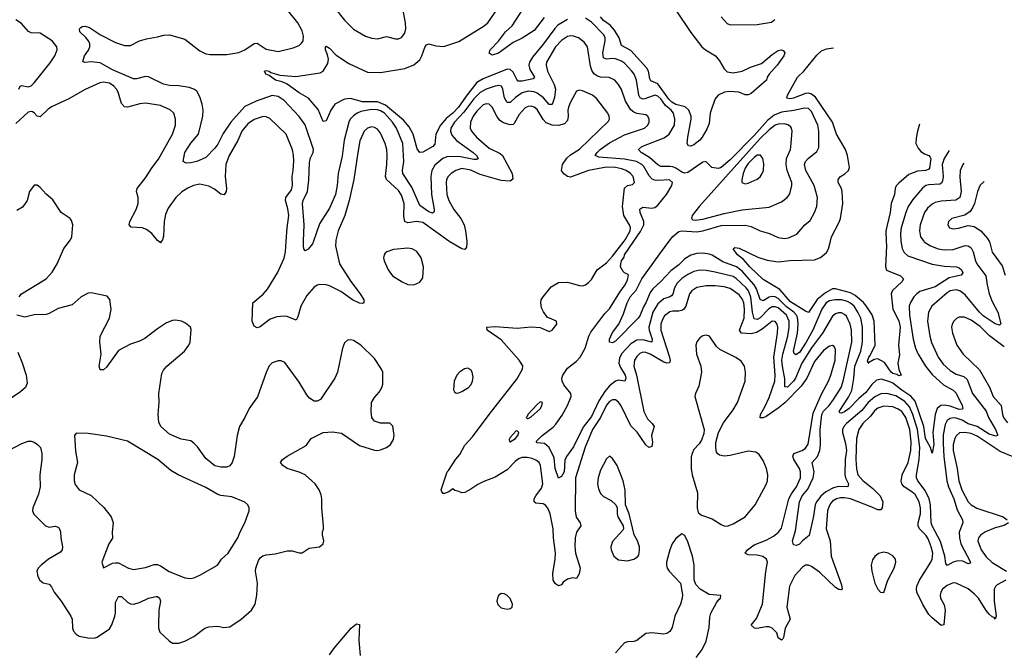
# Model space of a CAD drawing. Header units: inches. Extents: x 1384664 to 1536621, y 460766 to 646467.
# Tile 465 of 488: x 1482055 to 1488590, y 587277 to 591471. Entities that reach past the tile are written whole.
import ezdxf

# ---------------------------------------------------------------- set-up
doc = ezdxf.new("R2010")
doc.units = ezdxf.units.IN
doc.header["$MEASUREMENT"] = 0
doc.layers.add('B4588', color=7, linetype='Continuous')
doc.layers.add('B4589', color=7, linetype='Continuous')

msp = doc.modelspace()

# ---------------------------------------------------------------- linework, layer by layer
at = {"layer": 'B4588', "color": 5}
for points, elevation in [([(1482051.1, 589630), (1482067.8, 589650), (1482229.7, 589750), (1482270, 589793.8), (1482303.9, 589850), (1482348.7, 589951.3), (1482385.5, 590000)], 720), ([(1482996.5, 590000), (1482990, 589989.5), (1482975.7, 590000)], 680), ([(1484153, 590000), (1484150.1, 589970), (1484176.8, 589850), (1484252.9, 589732.9), (1484314.3, 589650), (1484339, 589610), (1484338, 589590), (1484330, 589586), (1484310, 589588.2), (1484263.9, 589610), (1484186.3, 589666.3), (1484110, 589703.6), (1484090, 589710.4), (1484047.9, 589712.1), (1484030, 589707.4), (1484006.6, 589693.5), (1483960, 589640), (1483919.7, 589570), (1483901.8, 589498.2), (1483890, 589477), (1483830, 589499.3), (1483810, 589502), (1483762, 589498), (1483718.2, 589481.8), (1483650, 589432.7), (1483630, 589424), (1483610, 589435.3), (1483598.4, 589470), (1483602.4, 589590), (1483670, 589647.6), (1483698.8, 589681.2), (1483766.7, 589790), (1483810, 589887.4), (1483819.4, 589930), (1483823.7, 590000)], 680), ([(1484004.7, 590000), (1483998.2, 589981.8), (1483970, 589947.3), (1483950, 589937.2), (1483940.9, 589950), (1483937.4, 589970), (1483938.6, 590000)], 660), ([(1488599.5, 587750), (1488542.4, 587717.6), (1488532, 587708), (1488523.5, 587690), (1488521.5, 587610), (1488536.6, 587510), (1488530, 587491.8), (1488522.2, 587502.2), (1488510, 587506.6), (1488490, 587524.3), (1488470, 587547.8), (1488418.5, 587630), (1488390, 587659.1), (1488350, 587691.3), (1488270, 587730.5), (1488250, 587731.1), (1488210, 587715.2), (1488179.7, 587690), (1488167.9, 587670), (1488164.6, 587650), (1488167.3, 587630), (1488190, 587586.4), (1488198.3, 587550), (1488187.9, 587452.1), (1488170, 587449.7), (1488110, 587498.8), (1488090, 587522.8), (1488050, 587588.2), (1488009.4, 587670), (1488006.1, 587690), (1488009.3, 587709.3), (1488025.9, 587750), (1488103.2, 587870), (1488110.7, 587890), (1488114.5, 587930), (1488105.4, 587970), (1488084.4, 588024.4), (1488068.3, 588048.3), (1488026.1, 588090), (1488017.4, 588110), (1488017.8, 588130), (1488033.5, 588190), (1488033.7, 588230), (1488025.2, 588270), (1487997.5, 588317.5), (1487976.6, 588336.6), (1487926, 588370), (1487910.4, 588390), (1487906.4, 588406.4), (1487912.2, 588450), (1487952.3, 588530), (1487969.3, 588610), (1487971.1, 588668.9), (1487961.8, 588750), (1487935.7, 588830), (1487908.9, 588868.9), (1487886.1, 588886.1), (1487850, 588900.5), (1487790, 588905.9), (1487750, 588892.6), (1487730, 588875.2), (1487701, 588839), (1487650.6, 588790), (1487623.9, 588750), (1487609.3, 588690.7), (1487604.3, 588550), (1487608.2, 588488.2), (1487618.7, 588450), (1487650, 588412.1), (1487718.3, 588358.3), (1487766.3, 588310), (1487783.1, 588270), (1487779, 588230), (1487770, 588217.6), (1487750, 588215.8), (1487699.6, 588239.6), (1487570, 588288.6), (1487530, 588297.3), (1487502.8, 588297.2), (1487476.1, 588290), (1487450, 588273.3), (1487439.1, 588260.9), (1487424.2, 588235.8), (1487416, 588210), (1487407.5, 588090), (1487434.1, 588010), (1487440.4, 587910), (1487510, 587718), (1487514.3, 587690), (1487510, 587684.7), (1487492.6, 587687.4), (1487470, 587702), (1487363.4, 587803.4), (1487310, 587841.5), (1487290, 587849.9), (1487270, 587849.3), (1487250, 587835.9), (1487200.2, 587779.8), (1487164, 587710), (1487146, 587570), (1487168.9, 587490), (1487135, 587430), (1487124.4, 587370), (1487120.7, 587359.3), (1487110, 587352), (1487090, 587367.6), (1487079.4, 587399.4), (1487050, 587430.8), (1487030, 587438.9), (1487010, 587439.8), (1486947.7, 587427.7), (1486931.2, 587431.2), (1486909.6, 587450), (1486945, 587495), (1486985.8, 587590), (1487007.9, 587807.9), (1487018.2, 587870), (1487012, 587890), (1486986.3, 587906.3), (1486950, 587916.7), (1486890, 587918.7), (1486869.7, 587930), (1486885, 587950), (1486930, 587983.9), (1487010, 588015.2), (1487057.8, 588042.2), (1487091.3, 588068.7), (1487110, 588095.2), (1487160.1, 588290), (1487177.1, 588322.9), (1487211.2, 588370), (1487237.1, 588430), (1487237.5, 588470), (1487230.8, 588490), (1487193.9, 588550), (1487186.6, 588573.4), (1487194, 588590), (1487248.5, 588611.5), (1487270, 588625.6), (1487287.3, 588652.7), (1487322.1, 588857.9), (1487375.5, 588984.5), (1487422.2, 589070), (1487438.5, 589110), (1487467.5, 589210), (1487470, 589282), (1487460.6, 589300.6), (1487450, 589308.3), (1487430, 589303.8), (1487390, 589274.9), (1487330, 589201), (1487279.9, 589090), (1487242.1, 589037.9), (1487132.3, 588927.7), (1487090, 588891.4), (1487010, 588837.2), (1486990, 588827.5), (1486968.6, 588828.6), (1486971.4, 588850), (1487000.5, 588899.5), (1487030, 588963.2), (1487067.4, 589070), (1487069.9, 589110), (1487059.2, 589230), (1487084.9, 589390), (1487087.2, 589430), (1487081.8, 589450), (1487070, 589467.4), (1487050, 589469), (1486983.3, 589416.7), (1486945.9, 589394.1), (1486910, 589385.8), (1486845.6, 589390), (1486831.7, 589410), (1486862.3, 589490), (1486866.3, 589550), (1486861, 589590), (1486850, 589618.5), (1486830, 589644.8), (1486770, 589685.3), (1486730, 589697.3), (1486670, 589704.5), (1486610, 589703.6), (1486550, 589692.1), (1486515, 589670), (1486499.8, 589650), (1486476.3, 589570), (1486463.2, 589550), (1486450, 589540.4), (1486430, 589535.9), (1486390, 589535.4), (1486370, 589530.4), (1486334.8, 589505.2), (1486320.4, 589479.6), (1486311, 589450), (1486311, 589410), (1486367.4, 589230), (1486371.5, 589208.5), (1486367.3, 589192.7), (1486350.6, 589189.4), (1486330, 589197.1), (1486240.2, 589250), (1486210, 589261.8), (1486190, 589262.5), (1486170, 589254.4), (1486150, 589234.2), (1486135.3, 589210), (1486130.6, 589170), (1486149.1, 589110), (1486197.9, 588870), (1486221.9, 588821.9), (1486252.8, 588790), (1486265.3, 588770), (1486248.3, 588710), (1486254.3, 588665.7), (1486250, 588636.2), (1486230, 588631.1), (1486210, 588648.7), (1486152.6, 588732.6), (1486110, 588774.7), (1486046.3, 588906.3), (1486030, 588932.2), (1486010, 588946), (1485990, 588946.5), (1485970, 588935.4), (1485950, 588912.4), (1485910.4, 588830), (1485856.1, 588750), (1485808.2, 588631.8), (1485743.8, 588430), (1485741.3, 588210), (1485748.6, 588168.6), (1485773.8, 588130), (1485778.2, 588110), (1485750.8, 588069.1), (1485740.6, 588030), (1485739.6, 587970), (1485744.7, 587930), (1485775.3, 587830), (1485768, 587792), (1485750, 587760.5), (1485724.4, 587764.4), (1485690, 587757.1), (1485663, 587737), (1485650, 587718.4), (1485630, 587711.5), (1485610, 587725.1), (1485596, 587750), (1485593.4, 587793.4), (1485609.9, 587890), (1485610.8, 587929.2), (1485597.3, 588030), (1485594.6, 588090), (1485574.9, 588190), (1485563.2, 588223.2), (1485546.5, 588246.5), (1485530, 588256.7), (1485481.1, 588261.1), (1485469.1, 588270), (1485469.9, 588290), (1485479.5, 588310), (1485518.7, 588361.3), (1485527.2, 588390), (1485510.6, 588510.6), (1485501.7, 588530), (1485485.1, 588545.1), (1485457.1, 588557.1), (1485423.8, 588563.8), (1485390, 588563.3), (1485370, 588556.6), (1485342.4, 588537.6), (1485290, 588482.9), (1485210, 588434), (1485134.4, 588405.6), (1485094.9, 588385.1), (1485050, 588353.1), (1485010, 588332), (1484990, 588328.7), (1484970, 588339), (1484944, 588344), (1484930, 588355.3), (1484904, 588336), (1484875.3, 588324.7), (1484865.2, 588325.2), (1484857.2, 588337.2), (1484853.2, 588350), (1484892, 588470), (1484901.8, 588478.2), (1484950, 588553.8), (1484976.1, 588583.9), (1485010, 588646.5), (1485059.6, 588700.4), (1485170, 588850.5), (1485354.7, 589085.3), (1485392.5, 589150), (1485393.2, 589173.2), (1485370, 589209.9), (1485250, 589345), (1485157.4, 589410), (1485156, 589430), (1485210, 589434.9), (1485356.9, 589423.1), (1485450, 589432.1), (1485510, 589426.2), (1485570, 589400.2), (1485590, 589410.2), (1485619.2, 589450), (1485617.6, 589470), (1485556.3, 589496.3), (1485530.4, 589530.4), (1485518.1, 589558.1), (1485513.6, 589590), (1485515.8, 589610), (1485528.2, 589631.8), (1485583, 589697), (1485630, 589726.2), (1485690, 589727.3), (1485770, 589705.2), (1485790, 589705), (1485810, 589711.1), (1485830, 589725.4), (1485850, 589747), (1485888.1, 589810), (1485950, 589856), (1485990, 589900.5), (1486065.9, 590000)], 680), ([(1485022.4, 590000), (1485023.6, 589990), (1485019.9, 589960.1), (1485010, 589945.1), (1484990, 589949.7), (1484910, 589995.2), (1484903.3, 590000)], 680), ([(1488055, 590000), (1488057, 589997), (1488098.9, 589970), (1488150, 589948.9), (1488190, 589941.9), (1488250, 589944.7), (1488330, 589971.8), (1488350.1, 589970.1), (1488370, 589956.2), (1488382.5, 589930), (1488397.8, 589870), (1488407.1, 589850), (1488467.8, 589770), (1488475.1, 589710), (1488490.1, 589650), (1488510, 589600.2), (1488546.4, 589530), (1488567.7, 589452.3), (1488556.9, 589443.1), (1488530, 589451.7), (1488450, 589505.3), (1488424.3, 589530), (1488330, 589643.2), (1488295.6, 589670), (1488270, 589678.3), (1488230, 589670.5), (1488210, 589656.5), (1488108.4, 589570), (1488087.3, 589530), (1488080.4, 589470), (1488095.7, 589370), (1488107.5, 589327.5), (1488150, 589230.3), (1488184.8, 589184.8), (1488230, 589142.7), (1488270, 589118.1), (1488321.2, 589101.2), (1488342.9, 589082.9), (1488379.6, 588990), (1488470, 588871.3), (1488485.7, 588830), (1488532, 588750), (1488544, 588716), (1488544, 588710), (1488533.3, 588706.7), (1488490, 588719), (1488410, 588769.4), (1488350, 588788.7), (1488310, 588811), (1488270, 588824.5), (1488250, 588827.2), (1488230, 588823), (1488211.2, 588808.8), (1488197.3, 588782.7), (1488184.7, 588715.3), (1488183.3, 588656.7), (1488187.5, 588570), (1488208.9, 588410), (1488219.7, 588370), (1488254, 588290), (1488276.7, 588216.7), (1488312.9, 588150), (1488314.6, 588130), (1488290.7, 588069.3), (1488291.8, 588030), (1488301, 587990), (1488365.5, 587870), (1488359.5, 587860.5), (1488350, 587858.7), (1488315.3, 587875.3), (1488281.6, 587878.4), (1488250, 587868.5), (1488210, 587846.3), (1488201.4, 587861.4), (1488194.7, 587910), (1488166.9, 588006.9), (1488110.9, 588110), (1488104.6, 588130), (1488099.6, 588250), (1488091.6, 588290), (1488064.9, 588344.9), (1488016.4, 588410), (1488007.8, 588430), (1488006.7, 588450), (1488024.1, 588550), (1488030.2, 588629.8), (1488013.2, 588750), (1487982.8, 588850), (1487959.9, 588899.9), (1487930, 588935.8), (1487870, 588973.8), (1487810, 588989.5), (1487770, 588986.9), (1487730, 588966.9), (1487685.8, 588930), (1487643.4, 588876.6), (1487541.8, 588790), (1487524.2, 588770), (1487515, 588750), (1487515.1, 588730), (1487536.1, 588656.1), (1487542, 588610), (1487533.7, 588550), (1487531.6, 588451.6), (1487536.9, 588430), (1487556.8, 588390), (1487552.4, 588370), (1487490, 588372.2), (1487456.5, 588363.5), (1487404.9, 588335.1), (1487372.1, 588307.9), (1487343.6, 588270), (1487335, 588250), (1487324.3, 588175.7), (1487294.6, 588045.4), (1487250, 588011.3), (1487230, 587989.7), (1487210, 587980.5), (1487190, 587983.7), (1487184.4, 588010), (1487203.5, 588076.5), (1487230.4, 588270), (1487248.6, 588310), (1487285.2, 588354.8), (1487320.5, 588430), (1487327.7, 588470), (1487314.6, 588530), (1487350.3, 588569.7), (1487365.5, 588610), (1487368.9, 588651.1), (1487366.6, 588750), (1487378.1, 588850), (1487390, 588871.4), (1487426.8, 588910), (1487456.4, 588950), (1487506.6, 589030), (1487520.7, 589070), (1487578.9, 589330), (1487575.8, 589410), (1487567.1, 589450), (1487541.6, 589501.6), (1487530, 589514.4), (1487510, 589524.2), (1487490, 589524.9), (1487470, 589517.4), (1487450, 589502.4), (1487382.9, 589390), (1487310, 589292.6), (1487245.4, 589190), (1487204.2, 589090), (1487191.4, 589070), (1487150, 589031.6), (1487133.8, 589033.8), (1487133.8, 589086.2), (1487116.9, 589170), (1487114.3, 589210), (1487120.5, 589250), (1487153.2, 589370), (1487162.8, 589430), (1487161.7, 589470), (1487144, 589510), (1487090, 589557.5), (1487070, 589564.7), (1487050, 589563.5), (1487027.9, 589552.1), (1486970, 589491.1), (1486950, 589479.9), (1486930, 589485.5), (1486919.4, 589530), (1486908.6, 589628.6), (1486891.5, 589670), (1486876.6, 589690), (1486810, 589752.6), (1486790, 589764.9), (1486670, 589795.6), (1486610, 589806.7), (1486570, 589808.1), (1486530, 589798), (1486490, 589779.5), (1486450, 589753.1), (1486417.9, 589722.1), (1486400.4, 589690), (1486390.9, 589649.1), (1486382, 589638), (1486370.1, 589629.9), (1486330, 589618.2), (1486290, 589585.4), (1486257.4, 589530), (1486230.4, 589430), (1486231.9, 589410), (1486252.9, 589350), (1486250.2, 589330), (1486190, 589344.8), (1486150, 589343.7), (1486110, 589318.2), (1486048.3, 589251.7), (1486036.2, 589223.8), (1486032.5, 589190), (1486041.4, 589161.4), (1486073.2, 589110), (1486078.3, 589090), (1486071.6, 589070), (1486030, 589076.5), (1486010, 589070.6), (1485970, 589040.8), (1485937.7, 589002.3), (1485898.7, 588941.3), (1485850, 588836.2), (1485795.4, 588764.6), (1485730, 588634.3), (1485683.1, 588570), (1485673.4, 588546.6), (1485668.7, 588470), (1485650, 588438), (1485630, 588428), (1485608.4, 588490), (1485601.1, 588561.1), (1485570, 588629.6), (1485537.1, 588657.1), (1485490, 588661.3), (1485483.1, 588670), (1485522.1, 588710), (1485594.5, 588765.5), (1485614.2, 588785.8), (1485655.5, 588844.5), (1485690.2, 588909.8), (1485714.7, 588970), (1485713.3, 588990), (1485666, 589046), (1485655.8, 589070), (1485653.9, 589090), (1485659.1, 589110), (1485690, 589157.3), (1485750, 589204.6), (1485774, 589230), (1485808.9, 589290), (1485833, 589370), (1485844.8, 589395.2), (1485939.2, 589520.8), (1485970, 589552.2), (1486037.6, 589662.4), (1486073.3, 589710), (1486090, 589742.8), (1486095.5, 589775.5), (1486090, 589782), (1486068, 589790), (1486060.2, 589800.2), (1486042, 589830), (1486043.7, 589850), (1486048.7, 589870), (1486066.2, 589893.8), (1486070, 589910.2), (1486130.4, 590000)], 660), ([(1487903.7, 590000), (1487912.3, 589952.3), (1487925.5, 589925.5), (1487950, 589903), (1488110, 589847.6), (1488190, 589834.1), (1488273, 589830), (1488290, 589823.8), (1488306, 589810), (1488315, 589790), (1488304.2, 589775.8), (1488223.1, 589756.9), (1488130, 589697.7), (1488030, 589666.6), (1488008.6, 589651.4), (1487990.1, 589630), (1487966.7, 589593.3), (1487959.2, 589570), (1487960.4, 589510), (1487985.5, 589350), (1488000.4, 589290), (1488017.3, 589250), (1488066.4, 589170), (1488110, 589115.6), (1488187.3, 589047.3), (1488250.5, 589010.5), (1488270, 588990.2), (1488310.1, 588910), (1488314.4, 588890), (1488310, 588884.8), (1488290, 588883.6), (1488230, 588905.2), (1488190, 588912.7), (1488169.3, 588910), (1488143.7, 588890), (1488130.8, 588850), (1488115.4, 588730), (1488121.6, 588650), (1488110, 588594), (1488099.3, 588630), (1488067.2, 588690), (1488056.7, 588770), (1487997.5, 588937.5), (1487970, 588971.7), (1487910, 589010.4), (1487850, 589057.8), (1487830, 589067.6), (1487775.7, 589084.3), (1487742.4, 589077.6), (1487710, 589048.7), (1487670, 588994.9), (1487624.1, 588955.9), (1487559.2, 588890), (1487530, 588867.5), (1487510, 588859.4), (1487500.4, 588860.4), (1487493.7, 588870), (1487556, 588964), (1487577.5, 589010), (1487590.8, 589089.2), (1487597.3, 589170), (1487637.6, 589270), (1487648.3, 589330), (1487649.3, 589429.3), (1487637.5, 589490), (1487618.4, 589530), (1487592.4, 589570), (1487570, 589589.9), (1487550, 589599.6), (1487510, 589609.9), (1487468.3, 589611.7), (1487430, 589604.2), (1487407.4, 589590), (1487378.8, 589550), (1487319.6, 589410), (1487275.5, 589330), (1487230, 589261.6), (1487206.1, 589246.1), (1487194.6, 589254.6), (1487191.2, 589271.2), (1487217.5, 589390), (1487221.8, 589450), (1487216.5, 589496.5), (1487211.5, 589510), (1487193.9, 589530), (1487144.7, 589564.7), (1487090, 589619.6), (1487070, 589630.5), (1487050, 589633.5), (1487030, 589628.8), (1486990, 589605.2), (1486970, 589613.6), (1486944.4, 589684.4), (1486930, 589710.4), (1486850, 589800.9), (1486813.1, 589830), (1486722.5, 589862.5), (1486650, 589907), (1486630, 589914.9), (1486590, 589920.2), (1486550, 589918.7), (1486510, 589908.2), (1486470, 589882.4), (1486430, 589844.3), (1486376.2, 589803.8), (1486310, 589732.5), (1486256.3, 589683.7), (1486240.4, 589659.6), (1486210.6, 589590), (1486194.8, 589565.2), (1486170, 589504), (1486159.1, 589490), (1486010, 589337.2), (1485990, 589326.5), (1485969.7, 589330), (1485969.7, 589350), (1485978.3, 589370), (1485990, 589393.4), (1486032.3, 589450), (1486062.7, 589517.3), (1486086.6, 589590), (1486107.7, 589630), (1486145.9, 589674.1), (1486184.4, 589750), (1486303.1, 589916.9), (1486366.3, 590000)], 640), ([(1487688.7, 589191.7), (1487682.8, 589202.8), (1487689.8, 589229.8), (1487699.5, 589240.5), (1487732.5, 589310), (1487727.1, 589470), (1487712.3, 589512.3), (1487672.2, 589572.2), (1487654.3, 589594.3), (1487600.7, 589640.7), (1487570, 589657.2), (1487470, 589684.8), (1487450, 589683.6), (1487403.4, 589656.6), (1487347.1, 589612.9), (1487290, 589527.7), (1487270, 589535.2), (1487170, 589598.3), (1487099.3, 589679.3), (1486990, 589745.3), (1486900.2, 589830), (1486858.1, 589878.1), (1486819.7, 589910), (1486789.6, 589950.4), (1486802, 589958), (1486830, 589953.4), (1486954.5, 589894.5), (1487015, 589875.1), (1487090, 589862.5), (1487166.9, 589873.1), (1487330, 589876.9), (1487370, 589892.9), (1487410, 589925.3), (1487422.2, 589950), (1487435.3, 590000)], 620), ([(1487806, 590000), (1487807.4, 589970), (1487802.3, 589830), (1487808.7, 589808.7), (1487900.5, 589770), (1487920.4, 589750), (1487910.4, 589730), (1487847.2, 589672.8), (1487838.6, 589650), (1487849, 589550), (1487890, 589471.3), (1487897.6, 589430), (1487888.4, 589310), (1487893.4, 589246.6), (1487882.6, 589190), (1487889, 589149), (1487906, 589110), (1487890, 589106.8), (1487876.3, 589116.3), (1487850, 589122.5), (1487838.2, 589130), (1487794.6, 589194.6), (1487750, 589218.2), (1487725.3, 589214.7), (1487688.7, 589191.7)], 620), ([(1488488.7, 590000), (1488493.8, 589990), (1488510, 589928.4), (1488576.7, 589836.7), (1488595.5, 589775.5)], 680), ([(1481990, 588614.6), (1482070, 588658), (1482110, 588672.3), (1482130, 588672.4), (1482150, 588666.3), (1482173.7, 588650), (1482192.4, 588630), (1482201.1, 588590), (1482202.5, 588550), (1482187.8, 588450), (1482190.2, 588370), (1482179.1, 588320.9), (1482141.8, 588230), (1482139.6, 588210), (1482148.6, 588188.6), (1482225.3, 588110), (1482250, 588102.3), (1482290, 588107.3), (1482310, 588102.3), (1482316, 588096), (1482326.2, 588070), (1482328.5, 588030), (1482339.7, 587970), (1482336.2, 587950), (1482325.1, 587934.9), (1482246.5, 587890), (1482196.5, 587850), (1482178.4, 587830), (1482168.2, 587810), (1482174.4, 587774.4), (1482188, 587750), (1482199.9, 587739.9), (1482210, 587732.7), (1482250, 587723.7), (1482265.9, 587705.9), (1482284.7, 587670), (1482330, 587610.2), (1482394.6, 587510), (1482402.8, 587490), (1482404.7, 587430), (1482411.4, 587411.4), (1482430, 587390.4), (1482450, 587378.4), (1482506.5, 587366.5), (1482550, 587365.2), (1482570, 587370.3), (1482650, 587425.5), (1482666.9, 587453.1), (1482686, 587510), (1482690.4, 587530), (1482690, 587600.7), (1482710, 587640.2), (1482730, 587640.2), (1482770, 587602.6), (1482790, 587591.5), (1482810, 587589.5), (1482850, 587601.5), (1482910, 587629.6), (1482961.2, 587641.2), (1482970, 587640.7), (1482983.6, 587630), (1482990.1, 587610), (1482979.4, 587550), (1482975.9, 587450), (1482976.1, 587430), (1482985.5, 587405.5), (1483045.9, 587345.9), (1483070, 587332.2), (1483110, 587330.3), (1483150, 587343.6), (1483210, 587375.6), (1483283.7, 587430), (1483310, 587440.3), (1483370, 587444.9), (1483410, 587436.1), (1483450, 587439.3), (1483525.8, 587490), (1483592.7, 587550), (1483618.7, 587590), (1483629.1, 587650), (1483633.6, 587730), (1483619.9, 587810), (1483621.7, 587830), (1483639.7, 587880.3), (1483650, 587896.9), (1483667.9, 587912.1), (1483690, 587918.6), (1483750, 587924.6), (1483830, 587945), (1483864.1, 587944.1), (1483910, 587930.3), (1483930, 587930.3), (1483977.2, 587962.8), (1484044, 587970), (1484069.6, 587990), (1484074.5, 588010), (1484064, 588050), (1484063.5, 588070), (1484071.3, 588088.7), (1484072.2, 588107.8), (1484059.5, 588230), (1484059.9, 588290), (1484055.6, 588315.6), (1484042, 588350), (1484015.2, 588390), (1483950, 588448.4), (1483910, 588467.4), (1483829.2, 588490), (1483801.2, 588510), (1483786, 588530), (1483799.3, 588550), (1483830, 588572.4), (1483956.2, 588643.8), (1483990, 588690.6), (1484070, 588730.5), (1484130, 588735.5), (1484190, 588724.9), (1484310, 588643.1), (1484410, 588613), (1484430, 588610.7), (1484450, 588614.8), (1484489.4, 588630.6), (1484515.3, 588650), (1484535.5, 588684.5), (1484541.2, 588710), (1484532.1, 588772.1), (1484511.7, 588791.7), (1484450, 588791.8), (1484410, 588804.5), (1484392, 588830), (1484387.3, 588870), (1484389.7, 588930.3), (1484410, 588962.8), (1484441.7, 588998.3), (1484458.7, 589030), (1484464.2, 589050), (1484464.2, 589130), (1484456.9, 589150), (1484410, 589222), (1484319.7, 589310), (1484270, 589340.4), (1484250, 589344.7), (1484230, 589342.9), (1484210, 589326), (1484196.5, 589290), (1484164, 589130), (1484147.1, 589090), (1484050.7, 588949.3), (1484030, 588938.4), (1484010, 588938.8), (1483978.8, 588958.8), (1483959.8, 588979.8), (1483910, 589064), (1483814.8, 589194.8), (1483790, 589206.4), (1483770, 589206.4), (1483730, 589192), (1483710, 589172.6), (1483690, 589129.5), (1483633.3, 588966.7), (1483577.3, 588890), (1483550.2, 588830), (1483513.8, 588770), (1483497.5, 588710), (1483477.7, 588570), (1483464, 588530), (1483450, 588509.7), (1483430, 588500.4), (1483390, 588499.8), (1483350, 588509.8), (1483290, 588558.5), (1483234, 588634), (1483210, 588659.5), (1483190, 588674.5), (1483125.9, 588686), (1483050, 588718.5), (1482992.5, 588770), (1482979, 588799), (1482974.5, 588850), (1482981.1, 588930), (1482978, 588990), (1482999.2, 589120.8), (1483010, 589144.9), (1483031.8, 589170), (1483149.4, 589270), (1483178, 589310), (1483186.6, 589330), (1483192.9, 589412.9), (1483188.7, 589430), (1483156.2, 589456.2), (1483129.6, 589469.6), (1483090, 589477), (1483070, 589474), (1483030, 589458), (1482970, 589418.5), (1482885.9, 589354.1), (1482850, 589337.1), (1482790, 589317.7), (1482710, 589274.8), (1482630, 589164.2), (1482610, 589145.6), (1482590, 589146), (1482582.4, 589170), (1482596.2, 589250), (1482586.8, 589330), (1482589, 589370), (1482650.9, 589490), (1482662.6, 589550), (1482653.1, 589613.1), (1482635.3, 589635.3), (1482530, 589657.3), (1482510, 589656), (1482462.4, 589630), (1482403.2, 589576.8), (1482310, 589554), (1482250, 589519.8), (1482230, 589512.9), (1482150, 589511.9), (1482090, 589496.3), (1482035.3, 589510)], 720), ([(1488590, 589298), (1488492.1, 589372.1), (1488430, 589433), (1488370, 589475.4), (1488324.8, 589495.2), (1488290, 589495.6), (1488272.8, 589487.2), (1488254.6, 589470), (1488243.9, 589450), (1488240.2, 589430), (1488245.4, 589390), (1488274, 589310), (1488316.9, 589250), (1488425.8, 589145.8), (1488491.9, 589031.9), (1488515.8, 588970), (1488569.5, 588910), (1488578.2, 588850), (1488585.2, 588830), (1488610, 588793.2)], 680), ([(1482043.4, 589263.4), (1482072.3, 589192.3), (1482098.4, 589110), (1482103.4, 589056.6), (1482092.7, 589030), (1482059.3, 589000.7), (1481923.8, 588910)], 720), ([(1488647.9, 588567.9), (1488563.3, 588603.3), (1488410, 588705.3), (1488370, 588724.2), (1488328.8, 588731.2), (1488292.6, 588727.4), (1488271.3, 588708.7), (1488261.2, 588690), (1488251, 588650), (1488250.9, 588610), (1488277.8, 588490), (1488287.3, 588410), (1488307.9, 588350), (1488349, 588270), (1488370, 588249), (1488407.7, 588227.7), (1488581.5, 588170), (1488609.1, 588150)], 680), ([(1488617.8, 588130), (1488588.2, 588111.8), (1488530, 588097.2), (1488465.4, 588070), (1488432.2, 588047.8), (1488418.4, 588030), (1488415, 588010), (1488436.2, 587950), (1488470, 587905.3), (1488510, 587866.9), (1488604.2, 587810)], 680), ([(1486544.4, 587235.6), (1486583.7, 587290), (1486610, 587345.5), (1486630, 587434.8), (1486636.1, 587503.9), (1486642.9, 587530), (1486680, 587600), (1486696.4, 587623.6), (1486706, 587630), (1486708.4, 587648.4), (1486630, 587654.8), (1486570.4, 587690.4), (1486541.4, 587721.4), (1486531.3, 587751.3), (1486532.5, 587850), (1486520.7, 587910), (1486490, 588003.7), (1486470, 588046), (1486450, 588058), (1486410, 588025.6), (1486385.8, 587990), (1486370.2, 587950), (1486348.8, 587870), (1486347.4, 587850), (1486352.9, 587830), (1486365.5, 587810), (1486441.7, 587730), (1486453.3, 587653.3), (1486452.5, 587630), (1486441, 587590), (1486402, 587510), (1486385.1, 587434.9), (1486370, 587409.5), (1486350, 587395.1), (1486330, 587391.1), (1486250, 587398.9), (1486210, 587395.1), (1486150.8, 587349.2), (1486130, 587342), (1486090, 587340.6), (1486070, 587334.2), (1486010, 587267.7)], 720), ([(1484110, 587252.8), (1484141.2, 587298.8), (1484254.8, 587430), (1484290, 587460.8), (1484310, 587454.8), (1484306, 587350), (1484315.4, 587250)], 680)]:
    msp.add_lwpolyline(points, dxfattribs=dict(at, elevation=elevation))
for points, elevation in [([(1484630, 589954.1), (1484535.9, 589944.1), (1484490.6, 589930), (1484480.2, 589919.8), (1484473.4, 589910), (1484470.3, 589890), (1484473.8, 589870), (1484499.7, 589810), (1484530, 589770.2), (1484593.7, 589730), (1484630, 589713.7), (1484670, 589711.3), (1484710, 589728.8), (1484730, 589756), (1484735.7, 589830), (1484720.3, 589890), (1484690, 589932.5), (1484660.7, 589950)], 720), ([(1486610, 589376.8), (1486590, 589372.1), (1486570, 589357.7), (1486550, 589333), (1486543, 589310), (1486546.9, 589250), (1486575.3, 589170), (1486579.4, 589130), (1486561.6, 589038.4), (1486539.7, 588990), (1486536.9, 588970), (1486598.6, 588750), (1486596, 588724), (1486579.7, 588680.3), (1486564.5, 588655.5), (1486530, 588616.2), (1486518.5, 588590), (1486512.4, 588567.6), (1486512.3, 588490), (1486519.1, 588450), (1486553.5, 588330), (1486550.3, 588230.3), (1486558.9, 588198.9), (1486581, 588181), (1486650, 588155.8), (1486710, 588118.8), (1486730, 588110.2), (1486750, 588109.3), (1486790, 588123.8), (1486869.7, 588170), (1486936.8, 588250), (1487010, 588385.7), (1487017.1, 588410), (1487020.5, 588450), (1487012.3, 588490), (1486990, 588543.1), (1486963.1, 588583.1), (1486940, 588600), (1486890, 588606.7), (1486770, 588578.1), (1486730, 588573.6), (1486700.3, 588580.3), (1486688.1, 588588.1), (1486680.6, 588600.6), (1486674.6, 588630), (1486676.2, 588663.8), (1486694, 588730), (1486725.2, 588794.8), (1486790, 588880.2), (1486818.4, 588930), (1486869.8, 589070), (1486872.3, 589130), (1486864.8, 589170), (1486843.8, 589203.8), (1486807.7, 589227.7), (1486701.4, 589281.4), (1486680.6, 589300.6), (1486632.6, 589370)], 720), ([(1485030, 589156.4), (1485007.9, 589152.1), (1484973.7, 589130), (1484956, 589110), (1484938.7, 589070), (1484933.7, 589013.7), (1484939.8, 588999.8), (1484950.7, 588990.7), (1484970, 588993), (1484990, 589003.1), (1485033.6, 589030), (1485050.8, 589049.2), (1485059.7, 589070), (1485063.5, 589096.5), (1485058.2, 589130), (1485050, 589145.6)], 720), ([(1487688.7, 589191.7), (1487686, 589190), (1487689.1, 589190.9)], 620), ([(1485510, 588932.8), (1485490, 588917.1), (1485427.6, 588850), (1485423.7, 588836.3), (1485415.5, 588830), (1485422.3, 588822.3), (1485430, 588822.3), (1485450, 588833.4), (1485511.6, 588890), (1485521, 588910), (1485524, 588930)], 680), ([(1482430, 588725.2), (1482419.1, 588710), (1482425.8, 588605.8), (1482439.3, 588530), (1482416.4, 588450), (1482416.4, 588410), (1482423.9, 588383.9), (1482448.9, 588348.9), (1482530, 588312.4), (1482613, 588233), (1482662, 588170), (1482674.9, 588130), (1482667.5, 588067.5), (1482670.6, 588029.4), (1482646, 587990), (1482600.7, 587870), (1482610, 587832), (1482670, 587863), (1482690, 587865.5), (1482710, 587864.9), (1482776, 587830), (1482810, 587821.3), (1482890, 587833.1), (1482946.5, 587853.5), (1482970, 587854), (1482990, 587845.8), (1483047.2, 587807.2), (1483150, 587764.9), (1483190, 587760.4), (1483210, 587766), (1483250, 587782), (1483368.7, 587850), (1483395.3, 587890), (1483439.3, 587930), (1483503, 588030), (1483517.7, 588070), (1483548.6, 588130), (1483576.9, 588210), (1483576.9, 588230), (1483569.6, 588250), (1483548.5, 588268.5), (1483463.7, 588303.7), (1483390, 588312.8), (1483370, 588319.2), (1483290, 588364.8), (1483106.6, 588450), (1483058.8, 588478.8), (1482970.9, 588550.9), (1482770, 588671.6), (1482630, 588706), (1482510, 588723)], 740), ([(1485350, 588741.2), (1485310, 588698), (1485303.4, 588683.4), (1485304.7, 588670), (1485310, 588669), (1485346, 588690), (1485360.9, 588710), (1485368.7, 588730), (1485359.3, 588739.3)], 680), ([(1485970, 588572.3), (1485950, 588554.5), (1485910, 588480.5), (1485893.3, 588430), (1485888.9, 588390), (1485895.4, 588355.4), (1485910, 588325.5), (1485930, 588305.6), (1485979.7, 588279.7), (1486010.4, 588250), (1486019.5, 588230), (1486019.6, 588190), (1486024.4, 588170), (1486059.3, 588110), (1486061.3, 588090), (1486057.5, 588082.5), (1485990, 588007), (1485978.5, 587970), (1485981.3, 587950), (1485998.5, 587910), (1486030, 587883.9), (1486090, 587877.7), (1486130, 587888.7), (1486154.7, 587905.3), (1486163.3, 587916.7), (1486169.6, 587950), (1486168, 587970), (1486155.8, 588010), (1486133.6, 588050), (1486098.9, 588190), (1486076.3, 588250), (1486073.1, 588346.9), (1486061.1, 588410), (1486020.9, 588510), (1485990, 588557)], 720), ([(1487790, 587935.4), (1487754.3, 587925.7), (1487730, 587906.3), (1487714.6, 587885.4), (1487706.5, 587850), (1487709.5, 587809.4), (1487730, 587730.6), (1487750, 587690.4), (1487768.5, 587670), (1487790, 587668), (1487817.8, 587750), (1487858.9, 587830), (1487870.8, 587870), (1487867.8, 587890), (1487850, 587911.8), (1487819, 587930)], 720), ([(1485250, 587661.2), (1485233.2, 587646.8), (1485225.5, 587630), (1485222.4, 587610), (1485227.6, 587587.6), (1485250, 587565.5), (1485290, 587556.3), (1485310, 587560.7), (1485324, 587570), (1485326, 587590), (1485310, 587629), (1485288.7, 587650), (1485270, 587659.3)], 720)]:
    msp.add_lwpolyline(points, close=True, dxfattribs=dict(at, elevation=elevation))
at = {"layer": 'B4589', "color": 5}
for points, elevation in [([(1484150, 591542.4), (1484210, 591467.6), (1484270, 591408.7), (1484350, 591362.6), (1484391.1, 591348.9), (1484430, 591344.4), (1484490, 591360.2), (1484550, 591343.9), (1484570, 591343.6), (1484590, 591353.4), (1484610, 591382.4), (1484618.5, 591410), (1484616.5, 591450), (1484596.5, 591556.5)], 660), ([(1483938.6, 590000), (1483942.9, 590110), (1483931.5, 590250), (1483936.4, 590270), (1483964.3, 590330), (1483973.5, 590406.5), (1483977.4, 590522.6), (1483986, 590554), (1484003, 590590), (1484004.4, 590610), (1483950, 590773.3), (1483908.8, 590828.8), (1483810, 590934.5), (1483770, 590962), (1483730, 590968), (1483625.3, 590930), (1483550, 590895.2), (1483455.7, 590790), (1483404.9, 590715.1), (1483370, 590644.8), (1483350, 590618.3), (1483290, 590556.9), (1483230, 590529.6), (1483190, 590520.5), (1483158.9, 590518.9), (1483139.3, 590530), (1483151.2, 590590), (1483190, 590650.2), (1483240.8, 590710), (1483271.4, 590830), (1483273, 590870), (1483266.2, 590910), (1483250, 590959.5), (1483230, 590995.4), (1483210, 591010.8), (1483180.2, 591020.2), (1483111.2, 591031.2), (1483050, 591034), (1483010, 591043), (1482910, 591091.8), (1482890, 591094.6), (1482830, 591077.4), (1482810, 591078.9), (1482670, 591137.4), (1482590, 591183.7), (1482530, 591192.1), (1482486.3, 591186.3), (1482474, 591194), (1482484.2, 591230), (1482511.4, 591268.6), (1482520.9, 591290), (1482520.4, 591310), (1482510.7, 591330.7), (1482493.2, 591353.2), (1482453.6, 591390), (1482452, 591410), (1482460.4, 591419.6), (1482470, 591426), (1482490, 591428.7), (1482518.2, 591418.2), (1482590.2, 591370.2), (1482690, 591318.9), (1482750, 591299), (1482790, 591299.6), (1482850, 591331.6), (1482896, 591344), (1482970, 591356.5), (1483010.7, 591369.3), (1483050, 591370.2), (1483150, 591340.9), (1483250, 591263.2), (1483290, 591245.4), (1483318.9, 591238.9), (1483430, 591239), (1483510, 591254.2), (1483550, 591270.2), (1483610, 591312.6), (1483630, 591315), (1483690, 591276.1), (1483770, 591260.2), (1483870, 591284.1), (1483910, 591300.2), (1483925.9, 591314.1), (1483935.4, 591330), (1483937.6, 591362.4), (1483930, 591396), (1483901.6, 591450), (1483835.7, 591530)], 660), ([(1485690, 591472.9), (1485625.9, 591434.1), (1485606.5, 591413.5), (1485532.4, 591310), (1485457.8, 591222.2), (1485438.8, 591190), (1485434.2, 591170), (1485440.7, 591140.7), (1485472.3, 591090), (1485462.6, 591077.4), (1485390, 591063.6), (1485363.9, 591063.9), (1485353.8, 591073.8), (1485330, 591122.8), (1485310, 591139.4), (1485290, 591142.7), (1485130, 591079), (1485090, 591054.6), (1485017.1, 590962.9), (1484968.2, 590890), (1484930, 590851.4), (1484884.9, 590815.1), (1484848, 590770), (1484816.3, 590710), (1484810, 590644.2), (1484795.8, 590630), (1484730, 590592.1), (1484710, 590589.6), (1484693.9, 590613.9), (1484666.1, 590710), (1484640, 590760), (1484602.9, 590802.9), (1484483.2, 590903.2), (1484430, 590924.6), (1484330, 590926.7), (1484250, 590948.5), (1484210, 590944), (1484147.2, 590910), (1484120.8, 590870), (1484090, 590799.3), (1484070, 590796), (1484035.5, 590875.5), (1483970.6, 590950.6), (1483910, 590984.9), (1483830, 591042), (1483797.5, 591057.5), (1483751.8, 591070), (1483710, 591100.7), (1483689.2, 591110), (1483679, 591130), (1483690, 591133.1), (1483710, 591130.2), (1483720.8, 591120.8), (1483782, 591102), (1483886.5, 591093.5), (1484050, 591118), (1484069.6, 591130.3), (1484099.7, 591180.3), (1484104.2, 591210), (1484098, 591238), (1484084, 591270), (1484084.5, 591290), (1484090, 591296.3), (1484110, 591283), (1484155.6, 591235.6), (1484240.2, 591180.2), (1484362.6, 591122.6), (1484450, 591119.3), (1484610, 591147.3), (1484670, 591171.3), (1484710, 591205.5), (1484724.8, 591230), (1484746.1, 591293.9), (1484755.2, 591304.8), (1484770, 591311.7), (1484817.3, 591297.3), (1484870, 591293.1), (1484970, 591325.3), (1485138, 591430), (1485161.7, 591450), (1485231, 591550)], 640), ([(1485535, 591484.9), (1485470, 591399.5), (1485390, 591349.4), (1485330, 591320.5), (1485231.7, 591248.3), (1485190, 591236.2), (1485170, 591248.7), (1485177, 591270), (1485231.9, 591328.1), (1485279.7, 591390), (1485323.1, 591430), (1485401.3, 591550)], 620), ([(1486410, 591533.7), (1486510, 591385.5), (1486583.2, 591290), (1486607.2, 591270), (1486672.1, 591232.1), (1486698.9, 591198.9), (1486730, 591145.2), (1486750, 591125), (1486790, 591117.1), (1486850, 591128.9), (1486905, 591155), (1486979, 591181), (1487050, 591240.6), (1487090, 591265.8), (1487110, 591270.2), (1487125.3, 591265.2), (1487133.2, 591250), (1487126.7, 591230), (1487083, 591170), (1487029, 591110), (1487016, 591090), (1487011.6, 591068.4), (1486910, 590981.2), (1486890, 590971.5), (1486870, 590971.6), (1486827.6, 590990), (1486765.2, 590994.8), (1486733.4, 590990), (1486690, 590969.9), (1486670, 590946.2), (1486649.8, 590890.2), (1486638.4, 590850), (1486630, 590782), (1486616.2, 590743.8), (1486585.2, 590690), (1486570, 590671.8), (1486530, 590639.8), (1486510, 590631.1), (1486494.5, 590634.5), (1486485.3, 590650), (1486488.3, 590690), (1486512.5, 590810), (1486512, 590830), (1486496.2, 590870), (1486472.2, 590892.2), (1486410, 590908.2), (1486383.6, 590923.6), (1486363.6, 590943.6), (1486290, 591045.7), (1486244.4, 591064.4), (1486237.7, 591077.7), (1486227.6, 591130), (1486217.2, 591150), (1486110, 591266.9), (1486050, 591299.7), (1486033.9, 591350), (1486001.8, 591401.8), (1485974.1, 591434.1), (1485930, 591466.4), (1485908.8, 591490)], 620), ([(1486711, 591491), (1486750, 591446.4), (1486770, 591437.6), (1486950, 591438.2), (1487045.5, 591454.5), (1487066.8, 591473.2)], 640), ([(1482048.1, 591010), (1482058, 591030), (1482070, 591033.8), (1482110, 591025.9), (1482130, 591032.9), (1482150, 591051.7), (1482256.1, 591183.9), (1482287.2, 591230), (1482304, 591270), (1482301.4, 591290), (1482271.4, 591330), (1482190, 591382.3), (1482130, 591384.7), (1482112.7, 591392.7), (1482066, 591446), (1482030, 591470.6)], 680), ([(1486366.3, 590000), (1486389.5, 590030.5), (1486430, 590064.2), (1486450.1, 590070.1), (1486550, 590062.9), (1486590, 590069.3), (1486710, 590103.6), (1486870, 590107.3), (1486910, 590098.4), (1486969.2, 590069.2), (1487031.9, 590051.9), (1487090, 590024.1), (1487130, 590017.4), (1487157.7, 590022.3), (1487213.6, 590046.4), (1487266.6, 590110), (1487301.5, 590138.5), (1487331, 590190), (1487345.7, 590230), (1487349.7, 590290), (1487328.4, 590370), (1487272.5, 590470), (1487262.9, 590510), (1487269.8, 590530), (1487287.8, 590550), (1487345, 590595), (1487358.1, 590621.9), (1487359.8, 590650), (1487358.1, 590730), (1487352.5, 590770), (1487310, 590862), (1487290, 590881), (1487264.1, 590884.1), (1487191.8, 590868.2), (1487110, 590857.1), (1487062.1, 590837.9), (1487018.8, 590801.2), (1486930, 590701.5), (1486770, 590539.8), (1486709.6, 590489.6), (1486690, 590483.7), (1486649.3, 590489.3), (1486609, 590529), (1486590, 590524.5), (1486490, 590457.1), (1486470, 590452), (1486450, 590458.7), (1486410, 590485.3), (1486390, 590493.3), (1486370, 590497.3), (1486310, 590495.8), (1486290, 590506.5), (1486235.6, 590555.6), (1486180.3, 590590), (1486161.1, 590610), (1486184.5, 590630), (1486332.4, 590687.6), (1486364.8, 590710), (1486400.2, 590770), (1486403.9, 590810), (1486394.7, 590850), (1486379.5, 590870), (1486341.9, 590901.9), (1486310, 590945.6), (1486290, 590962.9), (1486270, 590969.4), (1486204.8, 590944.8), (1486190, 590943.6), (1486173.1, 590953.1), (1486164.5, 590970), (1486148.3, 591070), (1486132.1, 591110), (1486118, 591130), (1486070, 591182.4), (1486050, 591196.7), (1486010, 591210.3), (1485990, 591213.4), (1485949.3, 591209.3), (1485930, 591218.3), (1485925, 591250), (1485940.4, 591330), (1485940.2, 591350), (1485932.6, 591370), (1485850, 591454.2), (1485810, 591480.2)], 640), ([(1486130.4, 590000), (1486174.5, 590065.5), (1486196.7, 590110), (1486197, 590130), (1486172.1, 590190), (1486170, 590212.7), (1486190, 590226), (1486250, 590220.1), (1486270, 590224.8), (1486290, 590239.3), (1486347.4, 590310), (1486382.5, 590370), (1486387.1, 590390), (1486368.1, 590408.1), (1486290, 590403.4), (1486270, 590404.8), (1486252.3, 590412.3), (1486233.3, 590433.3), (1486196.7, 590496.7), (1486183.6, 590510), (1486148.9, 590528.9), (1486070, 590545.4), (1485898.9, 590558.9), (1485875.4, 590570), (1485887.1, 590590), (1485906.9, 590610), (1485970, 590653), (1486070, 590706.7), (1486201.1, 590750), (1486223.9, 590770), (1486232.8, 590790), (1486232.8, 590810), (1486224, 590830), (1486210, 590839.8), (1486150, 590848.6), (1486130, 590857.1), (1486110, 590872.6), (1486075.7, 590930), (1486050, 591008.2), (1486030, 591041.1), (1486005.4, 591070), (1485968.3, 591088.3), (1485910, 591089.3), (1485890, 591095.2), (1485869.9, 591109.9), (1485855.3, 591130), (1485843.1, 591163.1), (1485822.5, 591290), (1485801.3, 591321.3), (1485763, 591350), (1485730, 591361.2), (1485710, 591363), (1485690, 591358.8), (1485650, 591333.1), (1485611.2, 591290), (1485552.2, 591190), (1485549.5, 591170), (1485557.4, 591130), (1485601.6, 591041.6), (1485611, 591010), (1485605.3, 590954.7), (1485590, 590908.3), (1485570, 590908), (1485532.2, 590952.2), (1485490, 590982.8), (1485468.5, 590991.5), (1485430, 590996.6), (1485390, 590986.3), (1485345, 590955), (1485310, 590922), (1485290, 590920.4), (1485272.3, 590952.3), (1485261.7, 591010), (1485252.1, 591030), (1485233.6, 591033.6), (1485210, 591029.9), (1485150, 591010.7), (1485110, 590986.9), (1485070, 590944.6), (1485003.5, 590856.5), (1484940.1, 590790), (1484915.9, 590750), (1484915.1, 590730), (1484923.9, 590703.9), (1484954.4, 590670), (1485065.4, 590590), (1485085.8, 590570), (1485097.6, 590550), (1485090, 590542.8), (1485070, 590542.1), (1484970, 590561.9), (1484890, 590559.4), (1484863.5, 590550), (1484810, 590504.8), (1484790.1, 590470), (1484784.4, 590430), (1484788.1, 590310), (1484805.3, 590210), (1484804.7, 590195.3), (1484794, 590186), (1484770, 590195.1), (1484710, 590238.2), (1484658.1, 590358.1), (1484596.7, 590450), (1484595.4, 590470), (1484604, 590530), (1484597.1, 590650), (1484556.7, 590750), (1484529.9, 590790), (1484475.3, 590850), (1484450, 590866.6), (1484430, 590873.4), (1484390, 590874.1), (1484319.6, 590860.4), (1484293.6, 590850), (1484270, 590833.7), (1484247.7, 590810), (1484238.4, 590790), (1484208.8, 590671.2), (1484195.7, 590564.3), (1484169.1, 590450), (1484162.9, 590370), (1484150.1, 590309.9), (1484110, 590218.9), (1484045.5, 590114.5), (1484004.7, 590000)], 660), ([(1487435.3, 590000), (1487443.1, 590030), (1487493.9, 590126.1), (1487502.3, 590150), (1487517.1, 590250), (1487514, 590330), (1487509.8, 590350), (1487487.8, 590390), (1487486.4, 590410), (1487501.6, 590430), (1487532.5, 590447.5), (1487555.5, 590470), (1487562, 590490), (1487549.1, 590570), (1487535.6, 590610), (1487475.9, 590710), (1487449.9, 590790), (1487337.2, 590957.2), (1487310, 590976.5), (1487290, 590982.1), (1487270, 590981.3), (1487190, 590949.5), (1487165.4, 590945.4), (1487147.4, 590950), (1487149.9, 590970), (1487217.2, 591090), (1487259.1, 591130), (1487345.3, 591234.7), (1487376.1, 591263.9), (1487410, 591278.4), (1487455.5, 591283.4)], 620), ([(1482975.7, 590000), (1482970, 590004.2), (1482931.4, 590051.4), (1482897.2, 590077.2), (1482868.4, 590088.4), (1482794, 590094), (1482781.6, 590110), (1482786, 590130), (1482828.1, 590210), (1482840.7, 590250), (1482840.3, 590290), (1482830.8, 590330), (1482834.2, 590350), (1482890, 590420.8), (1482933.9, 590490), (1482975.2, 590544.8), (1483069, 590710), (1483087.9, 590770), (1483088.8, 590810), (1483077.7, 590850), (1483053.6, 590873.6), (1482990, 590901.6), (1482890, 590916.8), (1482852.7, 590912.7), (1482770.9, 590890.9), (1482750, 590892.1), (1482730, 590914.5), (1482709.1, 590989.1), (1482698.2, 591010), (1482679.8, 591030), (1482650, 591049.8), (1482610, 591057.3), (1482587.4, 591052.6), (1482490, 591007.8), (1482375.7, 590944.3), (1482267, 590893), (1482243.1, 590876.9), (1482190, 590826.2), (1482170, 590829.7), (1482151.8, 590851.8), (1482138.8, 590858.8), (1482130, 590861.8), (1482110, 590856.5), (1482030, 590782.6)], 680), ([(1486065.9, 590000), (1486073.5, 590010), (1486107.7, 590070), (1486109.3, 590090), (1486103.9, 590103.9), (1486064.8, 590170), (1486056, 590230), (1486070, 590351.8), (1486090, 590370.2), (1486122.3, 590377.7), (1486135.1, 590390), (1486126.4, 590430), (1486109.8, 590450), (1486081, 590470), (1486050, 590481.1), (1486009.1, 590489.1), (1485950, 590490.9), (1485830.5, 590469.5), (1485710, 590425.5), (1485690, 590430.6), (1485667.1, 590447.1), (1485650.7, 590470), (1485657.5, 590510), (1485687.3, 590552.7), (1485710, 590572.8), (1485770, 590610.9), (1485963.5, 590796.5), (1485968.4, 590810), (1485967.1, 590830), (1485958.5, 590850), (1485884.9, 590944.9), (1485855.6, 590970), (1485790, 590998.7), (1485770, 591002), (1485750, 590996), (1485710, 590924.2), (1485696.3, 590890), (1485693, 590870), (1485695.6, 590830), (1485690, 590801.7), (1485670, 590779.2), (1485631.9, 590768.1), (1485590, 590769.9), (1485550, 590786.9), (1485528.9, 590808.9), (1485490, 590875.2), (1485470, 590890.5), (1485450, 590896.3), (1485430, 590895), (1485410, 590885.2), (1485370, 590840.7), (1485337.3, 590782.7), (1485330, 590775.6), (1485310, 590772.6), (1485266.8, 590786.8), (1485242.6, 590802.6), (1485221.1, 590830), (1485190, 590890.9), (1485170, 590909.8), (1485150, 590913.3), (1485130, 590905.2), (1485090, 590863.7), (1485064.8, 590830), (1485046.4, 590790), (1485044, 590750), (1485053.4, 590730), (1485087.5, 590690), (1485170, 590618.2), (1485243.1, 590583.1), (1485259.2, 590570), (1485323.2, 590450), (1485328.1, 590411.9), (1485310, 590397.8), (1485250, 590403.4), (1485110, 590444), (1485050, 590472.1), (1484990, 590483.4), (1484949.2, 590470.8), (1484918, 590450), (1484898.4, 590430), (1484888, 590410), (1484884.8, 590390), (1484888.9, 590310), (1484902.6, 590270), (1484936.6, 590210), (1484982.5, 590150), (1485004.6, 590110), (1485014.6, 590070), (1485022.4, 590000)], 680), ([(1483823.7, 590000), (1483829.3, 590090), (1483841.1, 590170), (1483835.2, 590215.2), (1483819.9, 590270), (1483821.9, 590290), (1483857.8, 590342.2), (1483865, 590370), (1483863, 590430), (1483870.5, 590470), (1483873.3, 590533.3), (1483872.6, 590572.6), (1483866, 590606), (1483822.7, 590710), (1483714.9, 590814.9), (1483690, 590826.4), (1483670, 590828.8), (1483610, 590809.1), (1483570, 590779.4), (1483530, 590729.8), (1483502.5, 590670), (1483445.9, 590570), (1483422.9, 590510), (1483419.6, 590430), (1483427.7, 590350), (1483424.4, 590330), (1483412.1, 590307.9), (1483390, 590313.3), (1483346.7, 590346.7), (1483310, 590365.9), (1483250, 590378), (1483209.5, 590370.5), (1483170, 590353.2), (1483131.7, 590328.3), (1483092.2, 590290), (1483040.9, 590219.1), (1483021.7, 590178.3), (1483014.2, 590130), (1483010, 590034), (1483002.6, 590010), (1482996.5, 590000)], 680), ([(1488026.6, 590778), (1488012.8, 590730), (1488003.8, 590683.8), (1488003, 590650), (1488017.7, 590617.7), (1488036.9, 590596.9), (1488060.8, 590580.8), (1488090, 590569), (1488098.3, 590558.3), (1488102.2, 590550), (1488093.9, 590486.1), (1488090, 590479.1), (1488070, 590470.8), (1488014.4, 590465.6), (1487956.7, 590443.3), (1487890, 590386.3), (1487872.9, 590367.1), (1487866, 590350), (1487861.5, 590310), (1487839.9, 590250), (1487831.5, 590190), (1487802.7, 590070), (1487806, 590000)], 620), ([(1484903.3, 590000), (1484730, 590123.8), (1484690, 590131.2), (1484630, 590122.5), (1484612.1, 590132.1), (1484604.8, 590164.8), (1484606.2, 590250), (1484590, 590306), (1484570, 590337.8), (1484490, 590408.9), (1484481.7, 590430), (1484492.1, 590510), (1484493.3, 590570), (1484491.5, 590610), (1484481.4, 590650), (1484450, 590718.3), (1484430, 590743.1), (1484410, 590755.9), (1484390, 590759.4), (1484363.2, 590750), (1484341.3, 590730), (1484313.4, 590666.6), (1484298.1, 590590), (1484273.6, 590410), (1484242.4, 590270), (1484213, 590170), (1484169.5, 590070), (1484153.6, 590006.4), (1484153, 590000)], 680), ([(1488224.5, 590603), (1488191.5, 590548.5), (1488178.2, 590510), (1488183.4, 590430), (1488179.3, 590400.7), (1488173.5, 590386.5), (1488161.5, 590378.5), (1488090, 590375.4), (1488070, 590369.2), (1488047.7, 590352.3), (1487982.3, 590277.7), (1487952, 590230), (1487935.4, 590190), (1487905.4, 590090), (1487901.2, 590050), (1487903.1, 590003.1), (1487903.7, 590000)], 640), ([(1488320.8, 590517.7), (1488314.5, 590510), (1488297.1, 590470), (1488293.7, 590426.4), (1488303.4, 590330), (1488293.8, 590290), (1488267.8, 590272.2), (1488170, 590266.8), (1488130, 590256.4), (1488110, 590245.7), (1488080.1, 590219.9), (1488059.4, 590190), (1488030.8, 590110), (1488026.1, 590070), (1488034.3, 590030), (1488055, 590000)], 660), ([(1488456.9, 590397.3), (1488430, 590373), (1488411.7, 590330), (1488392.2, 590250), (1488379.2, 590220.8), (1488362.4, 590197.6), (1488326.9, 590173.1), (1488241.6, 590150), (1488220.3, 590130), (1488215.8, 590110), (1488225.5, 590090), (1488250, 590081.7), (1488286.4, 590086.4), (1488350, 590104.1), (1488390, 590098.5), (1488434, 590070), (1488478.9, 590018.9), (1488488.7, 590000)], 680), ([(1482385.5, 590000), (1482393.1, 590010), (1482401.4, 590030), (1482406.6, 590110), (1482398.2, 590138.2), (1482389.3, 590150), (1482329.3, 590190), (1482274.2, 590274.2), (1482230, 590313.2), (1482190, 590357.2), (1482170, 590373.2), (1482150, 590373.2), (1482119.1, 590330), (1482103.7, 590270), (1482091.8, 590250), (1482072.7, 590227.3), (1482035.3, 590204.7)], 720)]:
    msp.add_lwpolyline(points, dxfattribs=dict(at, elevation=elevation))
for points, elevation in [([(1487130, 590778.5), (1487090, 590777.3), (1487070, 590770.3), (1487030, 590739.9), (1486970, 590681.4), (1486566.3, 590233.7), (1486518.5, 590170), (1486513.2, 590150), (1486522.6, 590142.6), (1486538.9, 590138.9), (1486590, 590145.8), (1486730, 590183.9), (1486850, 590208.1), (1487030, 590225.4), (1487110, 590261.1), (1487148.5, 590290), (1487165.6, 590314.4), (1487180.7, 590370), (1487180.3, 590390), (1487149.4, 590469.4), (1487141.2, 590510), (1487143.4, 590550), (1487169.9, 590610), (1487172.1, 590627.9), (1487181.3, 590730), (1487177.7, 590750), (1487170, 590762), (1487152.7, 590772.7)], 660), ([(1486971.8, 590571.8), (1486950, 590571.4), (1486930, 590557), (1486890, 590516), (1486870, 590485.6), (1486855.8, 590450), (1486847.2, 590407.2), (1486848.2, 590390), (1486870, 590380.4), (1486890, 590385.3), (1486950, 590412.2), (1486970, 590426.7), (1486983.5, 590450), (1486990.9, 590470), (1486993.8, 590513.8), (1486987.8, 590550)], 680)]:
    msp.add_lwpolyline(points, close=True, dxfattribs=dict(at, elevation=elevation))

doc.saveas('drawing.dxf')
